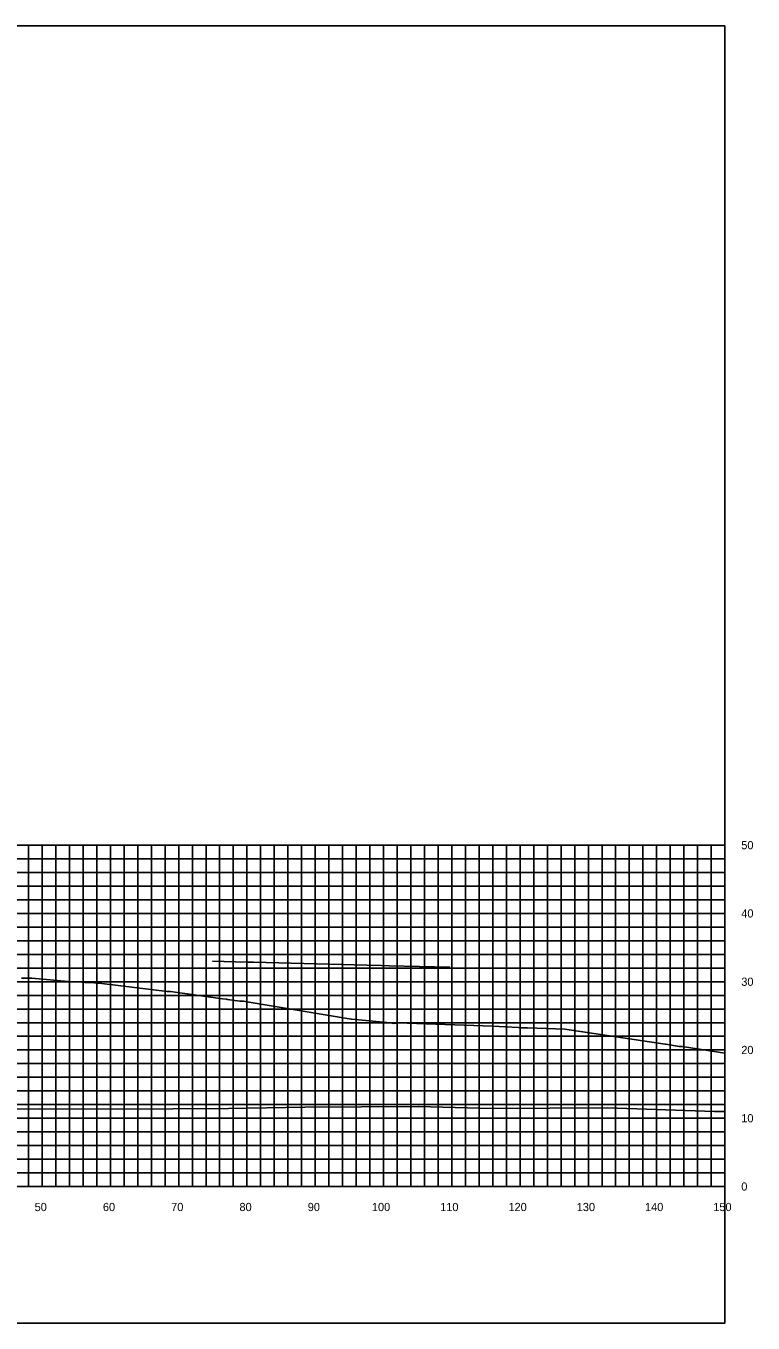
# Model space of a CAD drawing. Extents: x 1800880 to 1818864, y 245271 to 250560.
# Drawn here: x 1816517.4 to 1816623.9, y 248822.7 to 249012.7 of the extents above; entities that cross this region are included whole.
import ezdxf

# ---------------------------------------------------------------- set-up
doc = ezdxf.new("R2010")
doc.units = 0
for name, color, linetype in [('33', 7, 'Continuous'), ('CL-CNST', 7, 'Continuous'), ('DESIGN - DRAINAGE - Bridges', 7, 'Continuous'), ('Level 37', 7, 'Continuous'), ('Level 46', 7, 'Continuous'), ('Level 62', 7, 'Continuous')]:
    doc.layers.add(name, color=color, linetype=linetype)

msp = doc.modelspace()

# ---------------------------------------------------------------- linework, layer by layer
at = {"layer": 'CL-CNST'}
msp.add_lwpolyline([(1816516.75, 248873.21), (1816517.57, 248873.22), (1816518.24, 248873.23), (1816524.11, 248872.71), (1816524.67, 248872.68), (1816525.58, 248872.62), (1816526.03, 248872.59), (1816526.08, 248872.59), (1816526.3, 248872.58), (1816526.81, 248872.57), (1816528.49, 248872.43), (1816538.05, 248871.27), (1816538.4, 248871.27), (1816538.55, 248871.27), (1816546.16, 248870.21), (1816546.77, 248870.13), (1816546.92, 248870.11), (1816548.73, 248869.85), (1816549.21, 248869.85), (1816549.23, 248869.85), (1816550.06, 248869.71), (1816565, 248867.22), (1816565.09, 248867.22), (1816570.77, 248866.67), (1816570.79, 248866.67), (1816571.21, 248866.61), (1816571.22, 248866.61), (1816571.35, 248866.63), (1816571.55, 248866.64), (1816571.56, 248866.64), (1816571.57, 248866.64), (1816571.58, 248866.64), (1816571.6, 248866.64), (1816571.62, 248866.64), (1816571.65, 248866.64), (1816571.7, 248866.65), (1816571.76, 248866.65), (1816571.87, 248866.66), (1816572.1, 248866.67), (1816572.12, 248866.68), (1816573.23, 248866.64), (1816585.75, 248866.19), (1816587.65, 248866.09), (1816589.54, 248865.99), (1816589.99, 248865.96), (1816590.2, 248865.95), (1816590.32, 248865.94), (1816590.39, 248865.94), (1816590.45, 248865.94), (1816590.49, 248865.94), (1816590.5, 248865.94), (1816590.52, 248865.93), (1816590.54, 248865.93), (1816590.56, 248865.93), (1816590.58, 248865.93), (1816590.6, 248865.93), (1816590.61, 248865.93), (1816590.62, 248865.93), (1816590.63, 248865.93), (1816590.64, 248865.93), (1816590.64, 248865.93), (1816590.65, 248865.93), (1816590.66, 248865.93), (1816590.66, 248865.93), (1816590.67, 248865.93), (1816590.67, 248865.93), (1816590.67, 248865.93), (1816590.73, 248865.93), (1816590.74, 248865.93), (1816590.8, 248865.97), (1816590.85, 248865.97), (1816596.31, 248865.77), (1816611.01, 248863.55), (1816611.09, 248863.55), (1816613.1, 248863.2), (1816613.51, 248863.21), (1816613.56, 248863.21), (1816613.83, 248863.17), (1816619.76, 248862.26)], dxfattribs=at)
at = {"layer": 'DESIGN - DRAINAGE - Bridges'}
for p, q in [((1816619.76, 248842.71), (1816619.76, 248892.71)), ((1816619.82, 248892.71), (1816619.76, 248892.71)), ((1816619.82, 248882.71), (1816619.76, 248882.71)), ((1816619.82, 248872.71), (1816619.76, 248872.71)), ((1816619.82, 248862.71), (1816619.76, 248862.71)), ((1816619.82, 248852.71), (1816619.76, 248852.71)), ((1816319.76, 248842.71), (1816619.76, 248842.71)), ((1816519.76, 248842.65), (1816519.76, 248842.71)), ((1816529.76, 248842.65), (1816529.76, 248842.71)), ((1816539.76, 248842.65), (1816539.76, 248842.71)), ((1816549.76, 248842.65), (1816549.76, 248842.71)), ((1816559.76, 248842.65), (1816559.76, 248842.71)), ((1816569.76, 248842.65), (1816569.76, 248842.71)), ((1816579.76, 248842.65), (1816579.76, 248842.71)), ((1816589.76, 248842.65), (1816589.76, 248842.71)), ((1816599.76, 248842.65), (1816599.76, 248842.71)), ((1816609.76, 248842.65), (1816609.76, 248842.71)), ((1816619.76, 248842.65), (1816619.76, 248842.71)), ((1816619.82, 248842.71), (1816619.76, 248842.71))]:
    msp.add_line(p, q, dxfattribs=at)
at = {"layer": 'Level 37'}
msp.add_lwpolyline([(1816319.76, 248822.71), (1816619.76, 248822.71), (1816619.76, 249012.71), (1816319.76, 249012.71)], close=True, dxfattribs=at)
at = {"layer": 'Level 46'}
for p, q in [((1816319.76, 248892.71), (1816619.76, 248892.71)), ((1816517.76, 248842.71), (1816517.76, 248892.71)), ((1816519.76, 248842.71), (1816519.76, 248892.71)), ((1816521.76, 248842.71), (1816521.76, 248892.71)), ((1816523.76, 248842.71), (1816523.76, 248892.71)), ((1816525.76, 248842.71), (1816525.76, 248892.71)), ((1816527.76, 248842.71), (1816527.76, 248892.71)), ((1816529.76, 248842.71), (1816529.76, 248892.71)), ((1816531.76, 248842.71), (1816531.76, 248892.71)), ((1816533.76, 248842.71), (1816533.76, 248892.71)), ((1816535.76, 248842.71), (1816535.76, 248892.71)), ((1816537.76, 248842.71), (1816537.76, 248892.71)), ((1816539.76, 248842.71), (1816539.76, 248892.71)), ((1816541.76, 248842.71), (1816541.76, 248892.71)), ((1816543.76, 248842.71), (1816543.76, 248892.71)), ((1816545.76, 248842.71), (1816545.76, 248892.71)), ((1816547.76, 248842.71), (1816547.76, 248892.71)), ((1816549.76, 248842.71), (1816549.76, 248892.71)), ((1816551.76, 248842.71), (1816551.76, 248892.71)), ((1816553.76, 248842.71), (1816553.76, 248892.71)), ((1816555.76, 248842.71), (1816555.76, 248892.71)), ((1816557.76, 248842.71), (1816557.76, 248892.71)), ((1816559.76, 248842.71), (1816559.76, 248892.71)), ((1816561.76, 248842.71), (1816561.76, 248892.71)), ((1816563.76, 248842.71), (1816563.76, 248892.71)), ((1816565.76, 248842.71), (1816565.76, 248892.71)), ((1816567.76, 248842.71), (1816567.76, 248892.71)), ((1816569.76, 248842.71), (1816569.76, 248892.71)), ((1816571.76, 248842.71), (1816571.76, 248892.71)), ((1816573.76, 248842.71), (1816573.76, 248892.71)), ((1816575.76, 248842.71), (1816575.76, 248892.71)), ((1816577.76, 248842.71), (1816577.76, 248892.71)), ((1816579.76, 248842.71), (1816579.76, 248892.71)), ((1816581.76, 248842.71), (1816581.76, 248892.71)), ((1816583.76, 248842.71), (1816583.76, 248892.71)), ((1816585.76, 248842.71), (1816585.76, 248892.71)), ((1816587.76, 248842.71), (1816587.76, 248892.71)), ((1816589.76, 248842.71), (1816589.76, 248892.71)), ((1816591.76, 248842.71), (1816591.76, 248892.71)), ((1816593.76, 248842.71), (1816593.76, 248892.71)), ((1816595.76, 248842.71), (1816595.76, 248892.71)), ((1816597.76, 248842.71), (1816597.76, 248892.71)), ((1816599.76, 248842.71), (1816599.76, 248892.71)), ((1816601.76, 248842.71), (1816601.76, 248892.71)), ((1816603.76, 248842.71), (1816603.76, 248892.71)), ((1816605.76, 248842.71), (1816605.76, 248892.71)), ((1816607.76, 248842.71), (1816607.76, 248892.71)), ((1816609.76, 248842.71), (1816609.76, 248892.71)), ((1816611.76, 248842.71), (1816611.76, 248892.71)), ((1816613.76, 248842.71), (1816613.76, 248892.71)), ((1816615.76, 248842.71), (1816615.76, 248892.71)), ((1816617.76, 248842.71), (1816617.76, 248892.71)), ((1816619.76, 248842.71), (1816619.76, 248892.71)), ((1816319.76, 248890.71), (1816619.76, 248890.71)), ((1816319.76, 248888.71), (1816619.76, 248888.71)), ((1816319.76, 248886.71), (1816619.76, 248886.71)), ((1816319.76, 248884.71), (1816619.76, 248884.71)), ((1816319.76, 248882.71), (1816619.76, 248882.71)), ((1816319.76, 248880.71), (1816619.76, 248880.71)), ((1816319.76, 248878.71), (1816619.76, 248878.71)), ((1816319.76, 248876.71), (1816619.76, 248876.71)), ((1816319.76, 248874.71), (1816619.76, 248874.71)), ((1816319.76, 248872.71), (1816619.76, 248872.71)), ((1816319.76, 248870.71), (1816619.76, 248870.71)), ((1816319.76, 248868.71), (1816619.76, 248868.71)), ((1816319.76, 248866.71), (1816619.76, 248866.71)), ((1816319.76, 248864.71), (1816619.76, 248864.71)), ((1816319.76, 248862.71), (1816619.76, 248862.71)), ((1816319.76, 248860.71), (1816619.76, 248860.71)), ((1816319.76, 248858.71), (1816619.76, 248858.71)), ((1816319.76, 248856.71), (1816619.76, 248856.71)), ((1816319.76, 248854.71), (1816619.76, 248854.71)), ((1816319.76, 248852.71), (1816619.76, 248852.71)), ((1816319.76, 248850.71), (1816619.76, 248850.71)), ((1816319.76, 248848.71), (1816619.76, 248848.71)), ((1816319.76, 248846.71), (1816619.76, 248846.71)), ((1816319.76, 248844.71), (1816619.76, 248844.71)), ((1816319.76, 248842.71), (1816619.76, 248842.71))]:
    msp.add_line(p, q, dxfattribs=at)
at = {"layer": 'Level 62'}
for points in [[(1816544.72, 248875.71), (1816549.81, 248875.58), (1816550.73, 248875.56), (1816567.33, 248875.13), (1816569.45, 248875.08), (1816570.6, 248875.05), (1816579.49, 248874.82)], [(1816319.76, 248854.47), (1816325.03, 248854.42), (1816328.15, 248854.41), (1816352.79, 248854.25), (1816358.91, 248854.25), (1816380.54, 248854.1), (1816389.16, 248854.11), (1816408.3, 248853.98), (1816419, 248854.01), (1816436.05, 248853.96), (1816448.54, 248854.02), (1816463.81, 248854.04), (1816477.84, 248854.11), (1816491.56, 248853.87), (1816506.94, 248853.97), (1816519.32, 248854.1), (1816530.73, 248854.02), (1816547.07, 248854.12), (1816558.23, 248854.31), (1816574.83, 248854.41), (1816585.68, 248854.12), (1816602.58, 248854.22), (1816618.25, 248853.68), (1816619.76, 248853.69)]]:
    msp.add_lwpolyline(points, dxfattribs=at)

# ---------------------------------------------------------------- texts
for s, p in [('50', (1816518.66, 248839.11)), ('60', (1816528.66, 248839.11)), ('70', (1816538.66, 248839.11)), ('80', (1816548.66, 248839.11)), ('90', (1816558.66, 248839.11)), ('100', (1816568.06, 248839.11)), ('110', (1816578.06, 248839.11)), ('120', (1816588.06, 248839.11)), ('130', (1816598.06, 248839.11)), ('140', (1816608.06, 248839.11)), ('150', (1816618.06, 248839.11))]:
    msp.add_text(s, height=1.2).set_placement(p)
at = {"layer": '33'}
for s, p in [('50', (1816622.16, 248892.11)), ('40', (1816622.16, 248882.11)), ('30', (1816622.16, 248872.11)), ('20', (1816622.16, 248862.11)), ('10', (1816622.16, 248852.11)), ('0', (1816622.16, 248842.11))]:
    msp.add_text(s, height=1.2, dxfattribs=at).set_placement(p)

doc.saveas('drawing.dxf')
